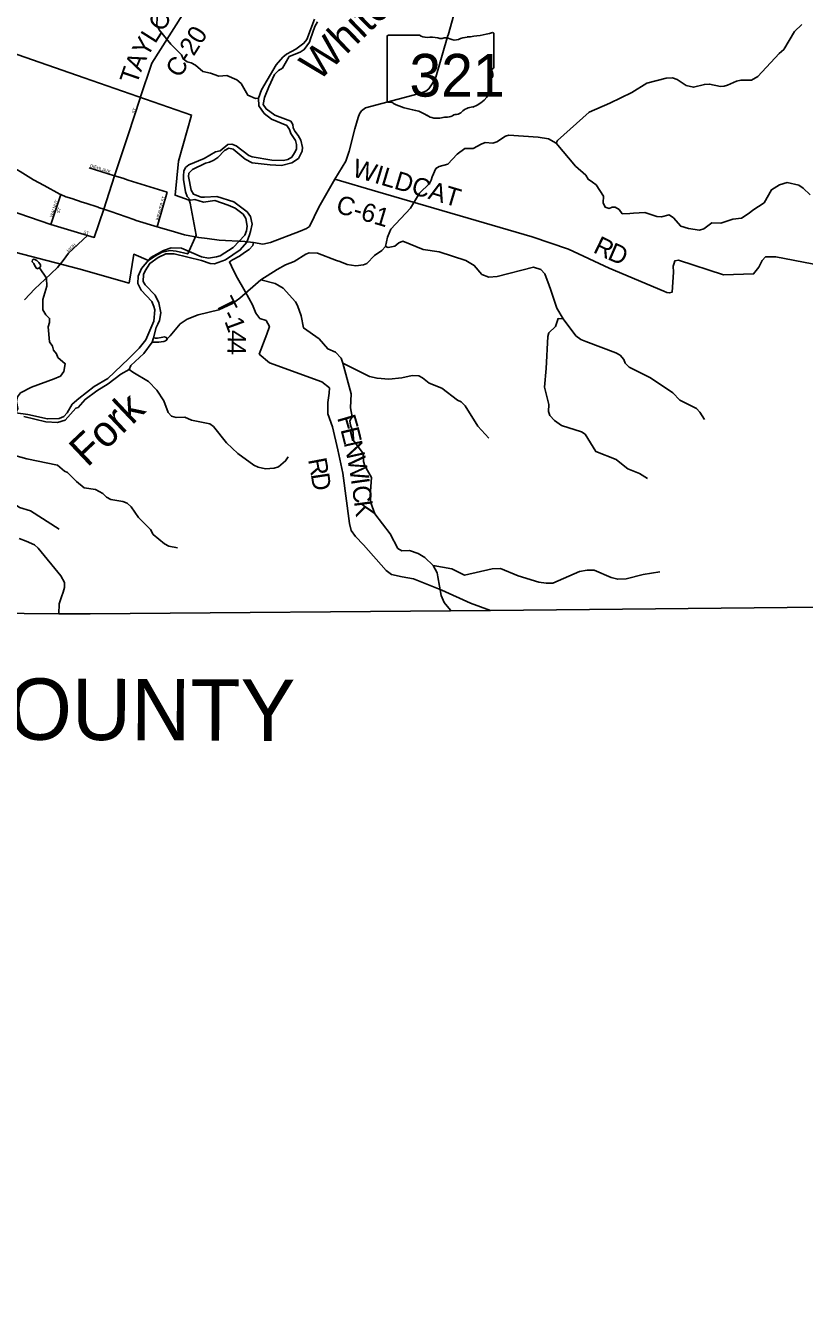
# Model space of a CAD drawing. Extents: x 1525783 to 1900577, y 218250 to 627376.
# Drawn here: x 1612574 to 1625264, y 362753 to 383684 of the extents above; entities that cross this region are included whole.
import ezdxf

# ---------------------------------------------------------------- set-up
doc = ezdxf.new("R2010")
doc.units = 0
for name, color, linetype in [('GM_X_Adjacent_County', 7, 'Continuous'), ('GM_X_Adjacent_County_Text', 7, 'Continuous'), ('GM_X_City_Street', 7, 'Continuous'), ('GM_X_City_Street_Text', 7, 'Continuous'), ('GM_X_Corporation', 7, 'Continuous'), ('GM_X_County', 7, 'Continuous'), ('GM_X_County_Road', 7, 'Continuous'), ('GM_X_County_Road_Text', 7, 'Continuous'), ('GM_X_Major_River', 7, 'Continuous'), ('GM_X_Major_River_Text', 7, 'Continuous'), ('GM_X_Minor_Lake', 7, 'Continuous'), ('GM_X_Minor_River', 7, 'Continuous'), ('GM_X_State_Location', 7, 'Continuous'), ('GM_X_State_Route', 7, 'Continuous'), ('GM_X_State_Shield', 7, 'Continuous'), ('GM_X_Township', 7, 'Continuous'), ('GM_X_Township_Road', 7, 'Continuous'), ('GM_X_Township_Road_Text', 7, 'Continuous')]:
    doc.layers.add(name, color=color, linetype=linetype)

msp = doc.modelspace()

# ---------------------------------------------------------------- linework, layer by layer
at = {"layer": 'GM_X_Adjacent_County'}
msp.add_lwpolyline([(1634234, 361625), (1634548, 365997), (1634580, 366395), (1634807, 368748), (1635198, 373791), (1631776, 373952), (1630628, 373995), (1626099, 374208), (1626060, 374210), (1620148, 374148), (1613626, 374093), (1613116, 374096), (1606320, 374160)], dxfattribs=at)
at = {"layer": 'GM_X_City_Street'}
for points in [[(1613846, 380693), (1614024, 381237), (1614243, 381904), (1614438, 382500)], [(1613611, 381366), (1614024, 381237), (1614155, 381196)], [(1614155, 381196), (1614155, 381196), (1614246, 381167)], [(1614246, 381167), (1614246, 381167), (1614881, 380968)], [(1614719, 380402), (1614881, 380968)], [(1611821, 380830), (1612110, 380741), (1612986, 380441), (1613584, 380263)], [(1612986, 380441), (1613147, 380930)], [(1613182, 379853), (1613182, 379853), (1613270, 379976), (1613584, 380263), (1613691, 380232), (1613846, 380693)]]:
    msp.add_lwpolyline(points, dxfattribs=at)
at = {"layer": 'GM_X_Corporation'}
msp.add_lwpolyline([(1610577, 380466), (1610821, 382193), (1611480, 383548), (1613525, 382836), (1615277, 382227), (1615067, 381475), (1615008, 380919), (1615237, 380838), (1615257, 380792), (1615352, 380266), (1615214, 379963), (1615025, 380009), (1614929, 380020), (1614798, 379991), (1614679, 379924), (1614577, 379857), (1614335, 379958), (1614260, 379486), (1613440, 379721)], close=True, dxfattribs=at)
at = {"layer": 'GM_X_County'}
msp.add_lwpolyline([(1647962, 373191), (1639218, 373602), (1639040, 373611), (1635198, 373791), (1631776, 373952), (1630628, 373995), (1626099, 374208), (1626060, 374210), (1620148, 374148), (1613626, 374093), (1613116, 374096), (1606320, 374160)], dxfattribs=at)
at = {"layer": 'GM_X_County_Road'}
for points in [[(1614438, 382500), (1614441, 382509), (1614630, 383072), (1615630, 384654)], [(1617613, 381181), (1618315, 380977), (1620831, 380241), (1621420, 380041), (1622082, 379732), (1622975, 379355), (1623023, 379332), (1623069, 379325), (1623113, 379340), (1623131, 379663), (1623129, 379761), (1623142, 379813), (1623155, 379851), (1623211, 379860), (1623949, 379621), (1624438, 379635), (1624522, 379744), (1624575, 379855), (1624634, 379916), (1624798, 379913), (1625985, 379689), (1626304, 379620), (1626453, 379588)], [(1612553, 379211), (1612725, 379395), (1612886, 379544), (1613090, 379743), (1613182, 379853)], [(1613116, 374096), (1613120, 374258), (1613160, 374368), (1613186, 374447), (1613207, 374523), (1613208, 374607), (1613148, 374711), (1612775, 375164), (1612716, 375220), (1612581, 375280), (1612469, 375322)]]:
    msp.add_lwpolyline(points, dxfattribs=at)
at = {"layer": 'GM_X_Major_River'}
msp.add_line((1614656, 378595), (1614635, 378521), dxfattribs=at)
for points in [[(1617281, 383791), (1617154, 383460), (1617108, 383397), (1616979, 383299), (1616904, 383262), (1616827, 383218), (1616764, 383168), (1616658, 383046), (1616415, 382638), (1616368, 382504), (1616376, 382376), (1616458, 382254), (1616579, 382160), (1616829, 382058), (1616872, 381993), (1616895, 381923), (1616971, 381813), (1616988, 381745), (1616985, 381669), (1616956, 381609), (1616913, 381542), (1616844, 381503), (1616776, 381486), (1616588, 381489), (1616264, 381543), (1616210, 381565), (1616007, 381725), (1615935, 381752), (1615867, 381747), (1615743, 381641), (1615669, 381626), (1615483, 381519), (1615233, 381415), (1615176, 381370), (1615151, 381313), (1615144, 381235), (1615147, 381174), (1615179, 380974), (1615208, 380901), (1615259, 380840), (1615331, 380849), (1615471, 380805), (1615655, 380832), (1615872, 380758), (1615986, 380708), (1616116, 380610), (1616161, 380541), (1616183, 380412), (1616173, 380336), (1616144, 380269), (1615955, 380068), (1615744, 379931), (1615686, 379912), (1615555, 379892), (1615439, 379914), (1615112, 380055), (1614945, 380064), (1614819, 380020), (1614616, 379903), (1614461, 379722), (1614409, 379600), (1614401, 379478), (1614457, 379373), (1614630, 379184), (1614665, 379107), (1614680, 379053), (1614663, 378867), (1614531, 378561), (1614425, 378426), (1614248, 378249), (1613914, 377930), (1613688, 377800), (1613440, 377605)], [(1614656, 378595), (1614703, 378760), (1614728, 378818), (1614755, 378876), (1614777, 379001), (1614746, 379166), (1614686, 379289), (1614521, 379458), (1614486, 379515), (1614495, 379625), (1614521, 379689), (1614595, 379808), (1614732, 379903), (1614858, 379963), (1614994, 379963), (1615442, 379856), (1615578, 379807), (1615650, 379800), (1615833, 379863), (1616072, 380028), (1616178, 380156), (1616224, 380271), (1616239, 380329), (1616263, 380449), (1616236, 380572), (1616183, 380651), (1615965, 380812), (1615690, 380899), (1615486, 380890), (1615434, 380885), (1615307, 380939), (1615270, 381002), (1615225, 381225), (1615234, 381281), (1615293, 381336), (1615505, 381443), (1615570, 381458), (1615638, 381491), (1615705, 381532), (1615813, 381648), (1615884, 381687), (1615954, 381672), (1616149, 381506), (1616264, 381448), (1616558, 381413), (1616744, 381404), (1616909, 381448), (1617020, 381516), (1617079, 381637), (1617084, 381695), (1617058, 381816), (1617013, 381895), (1616960, 381966), (1616933, 382020), (1616930, 382074), (1616893, 382125), (1616636, 382227), (1616492, 382326), (1616447, 382401), (1616467, 382513), (1616538, 382684), (1616631, 382890), (1616694, 382955), (1616757, 382990), (1616870, 383179), (1617050, 383250), (1617113, 383293), (1617197, 383416), (1617218, 383469), (1617285, 383673), (1617329, 383748)], [(1613430, 377457), (1613542, 377590), (1613736, 377727), (1613919, 377842), (1614122, 378003), (1614263, 378079), (1614286, 378142), (1614498, 378337), (1614635, 378521)], [(1614635, 378521), (1614663, 378521), (1614701, 378522), (1614745, 378525), (1614781, 378529), (1614823, 378536), (1614854, 378543), (1614876, 378563), (1614878, 378579), (1614864, 378597), (1614835, 378610), (1614782, 378601), (1614722, 378586), (1614686, 378586), (1614656, 378595)], [(1613440, 377605), (1613329, 377512), (1613249, 377373), (1613196, 377313), (1613121, 377276), (1612929, 377271), (1612607, 377344), (1612415, 377370)], [(1612545, 377310), (1612902, 377225), (1613090, 377211), (1613215, 377249), (1613390, 377449), (1613430, 377457)]]:
    msp.add_lwpolyline(points, dxfattribs=at)
at = {"layer": 'GM_X_Minor_Lake'}
for points in [[(1612801, 379733), (1612815, 379755), (1612814, 379785), (1612786, 379824), (1612753, 379856), (1612721, 379871), (1612697, 379877), (1612683, 379865), (1612682, 379835), (1612708, 379805), (1612725, 379768), (1612753, 379718)], [(1612753, 379718), (1612801, 379733)]]:
    msp.add_lwpolyline(points, dxfattribs=at)
at = {"layer": 'GM_X_Minor_River'}
for points in [[(1616368, 382504), (1616318, 382499), (1616195, 382549), (1616084, 382739), (1616013, 382800), (1615854, 382871), (1615722, 382863), (1615586, 382910), (1615461, 382934), (1615340, 383038), (1615273, 383077), (1615203, 383094), (1615140, 383141), (1615115, 383210), (1614942, 383381), (1614747, 383616), (1614711, 383693), (1614719, 383821), (1614835, 384156), (1614810, 384356)], [(1621220, 381767), (1621242, 381811), (1621759, 382273), (1622096, 382423), (1622455, 382592), (1622698, 382746), (1623010, 382827), (1623118, 382835), (1623191, 382806), (1623340, 382711), (1623458, 382681), (1623637, 382726), (1623719, 382731), (1623900, 382692), (1623958, 382695), (1624011, 382714), (1624160, 382778), (1624232, 382794), (1624405, 382796), (1624508, 382854), (1624854, 383231), (1624932, 383297), (1625103, 383587), (1625223, 383705)], [(1614878, 378579), (1614931, 378626), (1615089, 378820), (1615206, 378896), (1615385, 378969), (1615723, 379050), (1615945, 379156), (1616063, 379241), (1616406, 379539), (1616675, 379709), (1616807, 379785), (1616950, 379837), (1617142, 379958), (1617193, 379979), (1617329, 379977), (1617637, 379855), (1617693, 379838), (1617812, 379790), (1617952, 379768), (1618080, 379782), (1618133, 379807), (1618261, 379937), (1618381, 380017), (1618436, 380083), (1618470, 380236), (1618527, 380367), (1618845, 380707), (1618991, 380955), (1619156, 381112), (1619183, 381166), (1619200, 381218), (1619256, 381353), (1619311, 381390), (1619452, 381426), (1619605, 381589), (1619730, 381679), (1619869, 381683), (1619996, 381753), (1620064, 381778), (1620186, 381770), (1620251, 381791), (1620393, 381883), (1620447, 381896), (1620925, 381868), (1621093, 381841), (1621220, 381767), (1621536, 381395), (1621703, 381248), (1621744, 381181), (1621811, 381132), (1621871, 381091), (1621992, 380905), (1621988, 380797), (1622017, 380722), (1622083, 380705), (1622133, 380726), (1622183, 380723), (1622244, 380686), (1622297, 380617), (1622423, 380619), (1622482, 380628), (1622666, 380639), (1622861, 380570), (1622939, 380565), (1623064, 380599), (1623131, 380550), (1623249, 380417), (1623378, 380375), (1623556, 380348), (1623625, 380373), (1623756, 380467), (1623905, 380465), (1624100, 380529), (1624240, 380547), (1624366, 380629), (1624427, 380676), (1624609, 380793), (1624727, 381008), (1624858, 381088), (1624987, 381124), (1625176, 381084), (1625244, 381037), (1625358, 380927)], [(1618436, 380083), (1618480, 380066), (1618592, 380090), (1618657, 380141), (1618722, 380168), (1619052, 380034), (1619313, 379998), (1619745, 379857), (1619886, 379774), (1620010, 379624), (1620123, 379584), (1620258, 379592), (1620853, 379748), (1620968, 379708), (1621033, 379635), (1621106, 379447), (1621125, 379387), (1621230, 379077), (1621333, 378901), (1621541, 378627), (1621622, 378568), (1621703, 378532), (1622193, 378350), (1622262, 378309), (1622321, 378238), (1622346, 378181), (1622407, 378118), (1622586, 378031), (1622756, 377944), (1623123, 377696), (1623233, 377580), (1623505, 377441), (1623560, 377382), (1623638, 377262)], [(1612415, 377370), (1612448, 377440), (1612426, 377557), (1612441, 377633), (1612492, 377698), (1612670, 377792), (1613036, 377925), (1613139, 377971), (1613196, 378045), (1613218, 378171), (1613097, 378274), (1613076, 378335), (1613027, 378392), (1613010, 378460), (1612962, 378527), (1612938, 378774), (1612961, 378845), (1612964, 378911), (1612904, 378968), (1612852, 379049), (1612854, 379218), (1612921, 379437), (1612911, 379569), (1612801, 379733)], [(1616406, 379539), (1616640, 379481), (1616772, 379401), (1616969, 379179), (1617006, 379119), (1617063, 378952), (1617102, 378755), (1617357, 378576), (1617496, 378412), (1617622, 378361), (1617716, 378264), (1617743, 378181), (1617880, 377682), (1617868, 377450), (1617894, 377303), (1617859, 377240), (1617870, 377170), (1617910, 377051), (1617916, 376918), (1618072, 376710), (1618082, 376575), (1618103, 376505), (1618210, 376315), (1618187, 376015), (1618199, 375904), (1618266, 375723), (1618516, 375398), (1618641, 375160), (1618704, 375119), (1618830, 375125), (1618970, 375076), (1619081, 375010), (1619213, 374882), (1619279, 374763), (1619293, 374698), (1619348, 374393), (1619396, 374278), (1619499, 374154)], [(1621333, 378901), (1621255, 378910), (1621209, 378779), (1621101, 378674), (1621084, 378615), (1621057, 378094), (1621030, 377790), (1621099, 377509), (1621097, 377393), (1621118, 377330), (1621191, 377245), (1621308, 377163), (1621634, 377061), (1621694, 377022), (1621865, 376743), (1622195, 376611), (1622258, 376560), (1622387, 376458), (1622578, 376379), (1622707, 376302)], [(1614263, 378079), (1614318, 378032), (1614574, 377883), (1614712, 377743), (1614823, 377565), (1614894, 377377), (1614953, 377316), (1615027, 377293), (1615169, 377302), (1615276, 377249), (1615575, 377190), (1615635, 377146), (1615846, 376879), (1616034, 376709), (1616291, 376519), (1616364, 376485), (1616482, 376459), (1616624, 376467), (1616695, 376490), (1616809, 376586), (1616852, 376652)], [(1617743, 378181), (1618176, 377962), (1618301, 377936), (1618491, 377922), (1618702, 377939), (1618875, 377978), (1618979, 377974), (1619042, 377943), (1619149, 377857), (1619354, 377774), (1619611, 377577), (1619670, 377548), (1619735, 377483), (1619942, 377155), (1620121, 376960)], [(1611561, 376789), (1611554, 376713), (1611700, 376687), (1611776, 376654), (1611904, 376528), (1611970, 376491), (1612025, 376418), (1612153, 376084), (1612216, 376003), (1612472, 375825), (1612653, 375774), (1613118, 375473)], [(1611700, 376687), (1611785, 376696), (1611851, 376727), (1611914, 376790), (1611987, 376827), (1612162, 376743), (1612591, 376623), (1613091, 376519), (1613205, 376420), (1613257, 376399), (1613403, 376250)], [(1613403, 376250), (1613525, 376150), (1613711, 376121), (1613832, 376055), (1613891, 375994), (1613961, 375960), (1614156, 375925), (1614226, 375896), (1614291, 375839), (1614412, 375664), (1614609, 375469), (1614652, 375388), (1614837, 375237), (1614909, 375198), (1615049, 375167)], [(1619213, 374882), (1619518, 374825), (1619724, 374723), (1620177, 374828), (1620311, 374832), (1620603, 374715), (1620936, 374611), (1621058, 374591), (1621166, 374595), (1621598, 374782), (1621726, 374806), (1621840, 374803), (1622116, 374684), (1622224, 374656), (1622358, 374664), (1622638, 374737), (1622907, 374777)]]:
    msp.add_lwpolyline(points, dxfattribs=at)
at = {"layer": 'GM_X_State_Route'}
for points in [[(1619458, 383529), (1619459, 383531), (1619688, 384355), (1619726, 384469), (1619766, 384562), (1619810, 384662), (1619885, 384765), (1619967, 384884), (1620063, 384986), (1620193, 385087), (1620351, 385182), (1620562, 385323), (1621106, 385661), (1622051, 386306), (1622051, 386306)], [(1617046, 380334), (1617046, 380334), (1617152, 380374), (1617197, 380408), (1617350, 380724), (1617613, 381181), (1617790, 381475), (1617848, 381636), (1617936, 382000), (1617992, 382189), (1618015, 382249), (1618046, 382295), (1618110, 382344), (1618909, 382557), (1619052, 382597), (1619095, 382615), (1619143, 382654), (1619199, 382733), (1619259, 382843), (1619456, 383521), (1619458, 383529)], [(1612048, 381547), (1612252, 381443), (1612410, 381349), (1612483, 381306), (1612699, 381172), (1612875, 381079), (1613132, 380937), (1613147, 380930), (1613227, 380894), (1613326, 380864), (1613497, 380807)], [(1613497, 380807), (1613556, 380787), (1613756, 380722)], [(1613756, 380722), (1613758, 380721), (1613846, 380693), (1613866, 380686), (1613962, 380653)], [(1613962, 380653), (1613963, 380652), (1614336, 380521), (1614373, 380509)], [(1614373, 380509), (1614373, 380509), (1614719, 380402), (1614754, 380391), (1614997, 380320)], [(1614997, 380320), (1615163, 380271), (1615394, 380229), (1615529, 380213), (1615529, 380213)], [(1615529, 380213), (1615728, 380189), (1616146, 380162), (1616288, 380148), (1616439, 380123), (1616564, 380149), (1617046, 380334)]]:
    msp.add_lwpolyline(points, dxfattribs=at)
at = {"layer": 'GM_X_State_Shield'}
for p, q in [((1618464, 383509), (1618464, 382452)), ((1618990, 383527), (1618481, 383527)), ((1620204, 383000), (1620204, 383553)), ((1620204, 383001), (1620204, 383000))]:
    msp.add_line(p, q, dxfattribs=at)
for centre, major_axis, start_param, end_param in [((1618484, 383511), (20.2, 0), 1.712693, 3.28349), ((1619112, 383650), (196, 0), 4.042523, 4.731795), ((1619177, 382934), (702, 0), 1.404758, 1.657858), ((1619336, 383517), (56.4, 0), 3.836095, 5.185415), ((1619419, 383394), (117, 0), 0.950623, 2.079405), ((1619570, 383562), (141, 0), 4.081561, 5.145723), ((1619819, 383204), (371, 0), 1.699011, 2.107814), ((1619584, 384968), (1845, 0), 4.814394, 5.042369), ((1620185, 383555), (19.4, 0), 6.141152, 7.989035), ((1620273, 382769), (131, 0), 2.387724, 3.262537), ((1620199, 382960), (30, 0), 1.883978, 3.671073), ((1620009, 382890), (180, 0), 5.934695, 6.695948), ((1620183, 382998), (20.7, 0), 5.05454, 6.418171), ((1619687, 382699), (462, 0), 5.101752, 6.440018), ((1618484, 382450), (20.3, 0), 3.00124, 4.508301), ((1618487, 382558), (155, 0), 4.665946, 4.897461), ((1618519, 382391), (56, 0), 0.519207, 1.627899), ((1619225, 383341), (1333, 0), 4.195997, 4.488961), ((1618828, 381977), (417, 0), 0.823519, 1.323587), ((1619279, 382386), (265, 0), 4.026481, 4.996735), ((1619451, 382307), (141, 0), 4.691044, 5.507374), ((1619579, 382205), (39.7, 0), 1.147584, 2.315152), ((1619562, 382350), (149, 0), 4.937069, 5.64225), ((1619882, 382156), (253, 0), 1.647645, 2.488434), ((1619432, 382021), (217, 0), 1.495662, 1.94098)]:
    msp.add_ellipse(centre, major_axis=major_axis, ratio=0.8, start_param=start_param, end_param=end_param, dxfattribs=at)
at = {"layer": 'GM_X_Township'}
msp.add_lwpolyline([(1626547, 384955), (1626304, 379620), (1626060, 374210), (1620148, 374148), (1613626, 374093), (1613116, 374096), (1606320, 374160)], dxfattribs=at)
at = {"layer": 'GM_X_Township_Road'}
msp.add_lwpolyline([(1620148, 374148), (1619821, 374265), (1619355, 374479), (1618892, 374663), (1618710, 374694), (1618537, 374736), (1618451, 374800), (1618080, 375217), (1617947, 375357), (1617877, 375453), (1617849, 375567), (1617742, 376389), (1617664, 376770), (1617573, 377141), (1617499, 377355), (1617498, 377540), (1617520, 377692), (1617528, 377778), (1617398, 377876), (1616548, 378188), (1616381, 378328), (1616505, 378655), (1616547, 378779), (1616491, 378877), (1616391, 378911), (1616324, 378997), (1616272, 379132), (1616152, 379350), (1616003, 379604), (1615929, 379765), (1615893, 379831), (1615947, 379867), (1616059, 379925), (1616141, 379985), (1616215, 380036), (1616275, 380098), (1616288, 380148)], dxfattribs=at)

# ---------------------------------------------------------------- texts
at = {"layer": 'GM_X_Adjacent_County_Text'}
msp.add_text('BROWN COUNTY', height=1000, rotation=359.7217, dxfattribs=at).set_placement((1605822, 372074))
at = {"layer": 'GM_X_City_Street_Text'}
for s, rotation, p in [('ST', 72.6475, (1614350, 382249)), ('DIEHL', 343.2998, (1613618, 381380)), ('AVE', 342.1831, (1613816, 381318)), ('WALNUT', 71.5639, (1613012, 380555)), ('WEAVER ST', 74.5538, (1614741, 380502)), ('ST', 71.5607, (1613125, 380621)), ('ST', 342.6433, (1613512, 380297)), ('HIGH', 42.7083, (1613270, 379987))]:
    msp.add_text(s, height=50, rotation=rotation, dxfattribs=at).set_placement(p)
at = {"layer": 'GM_X_County_Road_Text'}
for s, rotation, p in [('O', 57.6942, (1614804, 383568)), ('Y', 59.9268, (1614554, 383152)), ('L', 57.7043, (1614684, 383378)), ('C-20', 57.7392, (1615086, 382817)), ('A', 66.8743, (1614454, 382918)), ('T', 71.0162, (1614383, 382711)), ('WILDCAT', 343.4855, (1617879, 381233)), ('C-61', 343.4042, (1617613, 380643)), ('R', 334.2099, (1621807, 379994)), ('D', 336.6343, (1622041, 379881))]:
    msp.add_text(s, height=300, rotation=rotation, dxfattribs=at).set_placement(p)
at = {"layer": 'GM_X_Major_River_Text'}
for s, rotation, p in [('White', 44.0648, (1617342, 382761)), ('Fork', 43.4637, (1613578, 376472))]:
    msp.add_text(s, height=500, rotation=rotation, dxfattribs=at).set_placement(p)
at = {"layer": 'GM_X_State_Location'}
msp.add_text('321', height=1, rotation=0, dxfattribs=at).set_placement((1618961, 382838))
for s in ['s', 'r']:
    msp.add_text(s, height=1, dxfattribs=at).set_placement((1619314, 382910))
at = {"layer": 'GM_X_State_Shield'}
msp.add_text('321', height=696.1, dxfattribs=at).set_placement((1618828, 382527))
at = {"layer": 'GM_X_Township_Road_Text'}
for s, rotation, p in [('T', 296.5651, (1615657, 379171)), ('1', 290.1023, (1615809, 378868)), ('-', 296.5651, (1615758, 378970)), ('4', 269.1205, (1615868, 378723)), ('4', 269.2269, (1615865, 378538)), ('F', 286.1445, (1617647, 377291)), ('E', 283.899, (1617703, 377099)), ('N', 282.5588, (1617756, 376883)), ('R', 280.7451, (1617175, 376609)), ('W', 280.2201, (1617813, 376629)), ('D', 278.5963, (1617220, 376370)), ('I', 277.9248, (1617874, 376290)), ('C', 277.6513, (1617891, 376168)), ('K', 277.6361, (1617924, 375924))]:
    msp.add_text(s, height=300, rotation=rotation, dxfattribs=at).set_placement(p)

doc.saveas('drawing.dxf')
